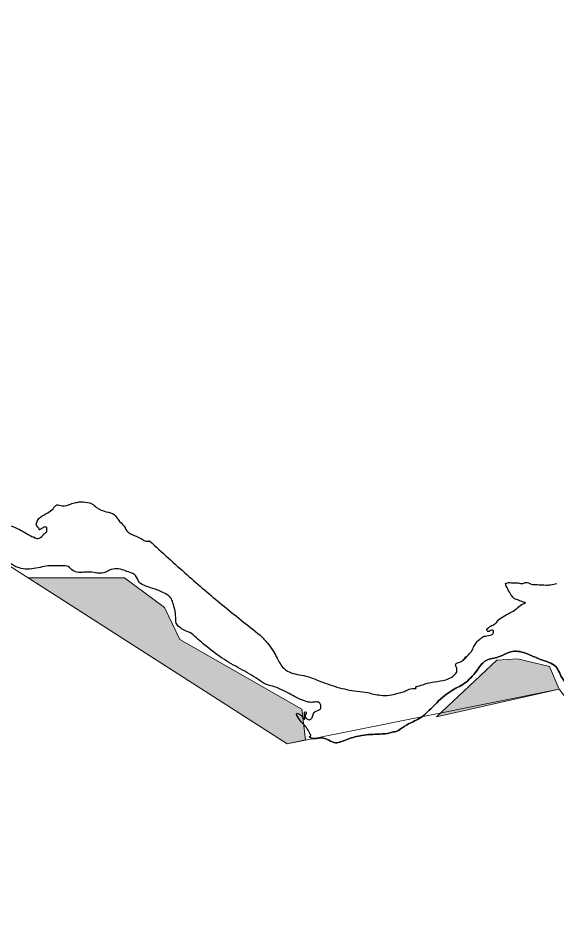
# Model space of a CAD drawing. Extents: x 553962 to 842807, y 8883888 to 9032388.
# Drawn here: x 814508 to 816524, y 9006789 to 9010164 of the extents above; entities that cross this region are included whole.
import ezdxf

# ---------------------------------------------------------------- set-up
doc = ezdxf.new("R2010")
doc.units = 0
doc.header["$LTSCALE"] = 200
for name, color, linetype, lineweight in [('23', 7, 'Continuous', 13), ('40', 7, 'Continuous', 25), ('8', 7, 'Continuous', 13)]:
    doc.layers.add(name, color=color, linetype=linetype, lineweight=lineweight)

msp = doc.modelspace()

# ---------------------------------------------------------------- hatches: boundary and pattern name
at = {"layer": '8'}
for points in [[(814546.6, 9008068.9), (814906.8, 9008068.9), (815055.7, 9007958.3), (815113.4, 9007838.2), (815569.7, 9007578.6), (815584.2, 9007463.3), (815515.7, 9007448.2)], [(816074.1, 9007549.8), (816299.9, 9007761.3), (816376.8, 9007766.1), (816496.9, 9007737.2), (816533.3, 9007652.9)]]:
    msp.add_hatch(color=256, dxfattribs=at).paths.add_polyline_path(points)

# ---------------------------------------------------------------- linework, layer by layer
at = {"layer": '23'}
for p, q in [((814567.7, 9008221.4), (814570.6, 9008220.4)), ((816343.2, 9008052.1), (816332.5, 9008048.7)), ((816406.5, 9007975), (816393.9, 9007970.9)), ((816193.7, 9007780.8), (816176.6, 9007763.2))]:
    msp.add_line(p, q, dxfattribs=at)
for points in [[(814570.6, 9008220.4), (814566.7, 9008221.8), (814513.8, 9008250.4), (814446.1, 9008275), (814404.5, 9008304.6), (814365, 9008338.9), (814359.9, 9008329.7), (814337.3, 9008339.9), (814319.9, 9008355.2), (814281.9, 9008406.9), (814253.8, 9008451.9)], [(815000.2, 9008207.9), (814995.3, 9008206.4), (814965.5, 9008218.2), (814935.7, 9008231), (814920.3, 9008240.2), (814904.9, 9008262.2), (814882.9, 9008287.2), (814868, 9008306.7), (814838.2, 9008316.9), (814801.8, 9008333.2), (814784.3, 9008346.6), (814751.5, 9008353.7), (814738.6, 9008353.7), (814724.8, 9008350.7), (814704.3, 9008345.5), (814673.5, 9008339.4), (814654, 9008342.5), (814639.1, 9008328.1), (814599.1, 9008301), (814578, 9008277), (814578, 9008263.7), (814587.2, 9008252), (814587.2, 9008250.4), (814597, 9008253.5), (814608.3, 9008259.6), (814613.9, 9008259.6), (814616, 9008250.9), (814616, 9008242.7), (814608.3, 9008235.6), (814601.1, 9008227.9), (814582.6, 9008216.2), (814567.7, 9008221.4)], [(815414.7, 9007854.4), (815272, 9007968.8), (815140.8, 9008080.9), (815000.2, 9008207.9)], [(816332.5, 9008048.7), (816332, 9008047.5), (816332.5, 9008045.5), (816333, 9008042.5), (816337.6, 9008033.8), (816343.7, 9008020.7), (816350.9, 9008009), (816363.1, 9007993.3), (816376.4, 9007986.7), (816393.2, 9007981.1), (816406.5, 9007975)], [(816524.5, 9008048.7), (816499.9, 9008043), (816483.6, 9008042.5), (816449.9, 9008044), (816427.9, 9008046), (816408.5, 9008052.1), (816396.3, 9008048.5), (816378.9, 9008050.1), (816364.1, 9008050.1), (816343.2, 9008052.1)], [(816393.9, 9007970.9), (816355.5, 9007942.1), (816327.9, 9007927.4), (816306, 9007911.7), (816291.7, 9007897), (816276.3, 9007888.8), (816268.2, 9007882.8), (816262.6, 9007876.7), (816265.6, 9007868.1), (816271.2, 9007869.1), (816276.3, 9007872.1), (816284, 9007874.1), (816287.6, 9007867), (816268.7, 9007853.3), (816246.8, 9007848.8), (816234.5, 9007838.2), (816219.2, 9007821.9), (816218.7, 9007820.4), (816213.6, 9007812.3), (816204.9, 9007794), (816198.8, 9007788), (816193.7, 9007780.8)], [(815864.8, 9007630.4), (815838.8, 9007634), (815816.3, 9007640.1), (815776.4, 9007645.2), (815701.2, 9007660.9), (815631.1, 9007685.3), (815585, 9007702), (815522.6, 9007717.3), (815498.1, 9007735), (815485.8, 9007753.3), (815474.6, 9007774.7), (815460.2, 9007800), (815441.3, 9007825.4), (815414.7, 9007854.4)], [(816176.6, 9007763.2), (816161.6, 9007754.3), (816145.7, 9007746.2), (816149.3, 9007732), (816148.8, 9007715.7), (816134.5, 9007700.5), (816108.9, 9007688.3), (816066.4, 9007680.2), (816031.1, 9007672.6), (816009.6, 9007665.5), (815996.8, 9007658.9), (815997.4, 9007657.8), (815984.1, 9007655.3), (815961.6, 9007648.2), (815944.7, 9007641.1), (815925.2, 9007636.5), (815898.1, 9007629.9), (815864.8, 9007630.4)]]:
    msp.add_spline(points, degree=3, dxfattribs=at)
at = {"layer": '40'}
for p, q in [((814570.6, 9008220.4), (814567.7, 9008221.4)), ((814570.6, 9008220.4), (814567.7, 9008221.4)), ((816332.5, 9008048.7), (816343.2, 9008052.1)), ((816332.5, 9008048.7), (816343.2, 9008052.1)), ((816393.9, 9007970.9), (816406.5, 9007975)), ((816393.9, 9007970.9), (816406.5, 9007975)), ((816176.6, 9007763.2), (816193.7, 9007780.8)), ((816176.6, 9007763.2), (816193.7, 9007780.8)), ((815607.3, 9007467.8), (815597.9, 9007474.9)), ((815607.3, 9007467.8), (815597.9, 9007474.9))]:
    msp.add_line(p, q, dxfattribs=at)
for points in [[(814253.8, 9008451.9), (814281.9, 9008406.9), (814319.9, 9008355.2), (814337.3, 9008339.9), (814359.9, 9008329.7), (814365, 9008338.9), (814404.5, 9008304.6), (814446.1, 9008275), (814513.8, 9008250.4), (814566.7, 9008221.8), (814570.6, 9008220.4)], [(814253.8, 9008451.9), (814281.9, 9008406.9), (814319.9, 9008355.2), (814337.3, 9008339.9), (814359.9, 9008329.7), (814365, 9008338.9), (814404.5, 9008304.6), (814446.1, 9008275), (814513.8, 9008250.4), (814566.7, 9008221.8), (814570.6, 9008220.4)], [(815157.3, 9007861.5), (815129.7, 9007873.8), (815100, 9007900.4), (815098, 9007921.9), (815095.9, 9007944.5), (815088.8, 9007972.1), (815082.1, 9007990.5), (815066.8, 9008005.9), (815044.6, 9008017.3), (815035.4, 9008022.2), (815020.7, 9008026.4), (814986.5, 9008038.6), (814961.1, 9008053.8), (814948.1, 9008078.1), (814933.8, 9008087.3), (814909.7, 9008095.5), (814884.7, 9008102.6), (814857, 9008100.6), (814843.2, 9008094.4), (814822.2, 9008086.8), (814783.9, 9008090.3), (814754.7, 9008090.3), (814734.2, 9008089.8), (814713.3, 9008096.5), (814695.9, 9008111.3), (814672.9, 9008114.4), (814629.4, 9008114.4), (814567.5, 9008104.2), (814534.7, 9008102.1), (814505, 9008109.3), (814487.2, 9008117.5), (814466.2, 9008139), (814444.7, 9008171.2), (814419.6, 9008195.3), (814378.7, 9008229.1), (814353.1, 9008251.1), (814334.2, 9008252.6), (814327, 9008252.6), (814312.7, 9008253.6), (814293.8, 9008258.2), (814267.7, 9008267.5), (814266.7, 9008270), (814248.2, 9008294.1), (814238.5, 9008303.3), (814225.2, 9008312), (814224.2, 9008311.5), (814148.1, 9008396.3)], [(815157.3, 9007861.5), (815129.7, 9007873.8), (815100, 9007900.4), (815098, 9007921.9), (815095.9, 9007944.5), (815088.8, 9007972.1), (815082.1, 9007990.5), (815066.8, 9008005.9), (815044.6, 9008017.3), (815035.4, 9008022.2), (815020.7, 9008026.4), (814986.5, 9008038.6), (814961.1, 9008053.8), (814948.1, 9008078.1), (814933.8, 9008087.3), (814909.7, 9008095.5), (814884.7, 9008102.6), (814857, 9008100.6), (814843.2, 9008094.4), (814822.2, 9008086.8), (814783.9, 9008090.3), (814754.7, 9008090.3), (814734.2, 9008089.8), (814713.3, 9008096.5), (814695.9, 9008111.3), (814672.9, 9008114.4), (814629.4, 9008114.4), (814567.5, 9008104.2), (814534.7, 9008102.1), (814505, 9008109.3), (814487.2, 9008117.5), (814466.2, 9008139), (814444.7, 9008171.2), (814419.6, 9008195.3), (814378.7, 9008229.1), (814353.1, 9008251.1), (814334.2, 9008252.6), (814327, 9008252.6), (814312.7, 9008253.6), (814293.8, 9008258.2), (814267.7, 9008267.5), (814266.7, 9008270), (814248.2, 9008294.1), (814238.5, 9008303.3), (814225.2, 9008312), (814224.2, 9008311.5), (814148.1, 9008396.3)], [(814567.7, 9008221.4), (814582.6, 9008216.2), (814601.1, 9008227.9), (814608.3, 9008235.6), (814616, 9008242.7), (814616, 9008250.9), (814613.9, 9008259.6), (814608.3, 9008259.6), (814597, 9008253.5), (814587.2, 9008250.4), (814587.2, 9008252), (814578, 9008263.7), (814578, 9008277), (814599.1, 9008301), (814639.1, 9008328.1), (814654, 9008342.5), (814673.5, 9008339.4), (814704.3, 9008345.5), (814724.8, 9008350.7), (814738.6, 9008353.7), (814751.5, 9008353.7), (814784.3, 9008346.6), (814801.8, 9008333.2), (814838.2, 9008316.9), (814868, 9008306.7), (814882.9, 9008287.2), (814904.9, 9008262.2), (814920.3, 9008240.2), (814935.7, 9008231), (814965.5, 9008218.2), (814995.3, 9008206.4), (815000.2, 9008207.9)], [(814567.7, 9008221.4), (814582.6, 9008216.2), (814601.1, 9008227.9), (814608.3, 9008235.6), (814616, 9008242.7), (814616, 9008250.9), (814613.9, 9008259.6), (814608.3, 9008259.6), (814597, 9008253.5), (814587.2, 9008250.4), (814587.2, 9008252), (814578, 9008263.7), (814578, 9008277), (814599.1, 9008301), (814639.1, 9008328.1), (814654, 9008342.5), (814673.5, 9008339.4), (814704.3, 9008345.5), (814724.8, 9008350.7), (814738.6, 9008353.7), (814751.5, 9008353.7), (814784.3, 9008346.6), (814801.8, 9008333.2), (814838.2, 9008316.9), (814868, 9008306.7), (814882.9, 9008287.2), (814904.9, 9008262.2), (814920.3, 9008240.2), (814935.7, 9008231), (814965.5, 9008218.2), (814995.3, 9008206.4), (815000.2, 9008207.9)], [(815000.2, 9008207.9), (815140.8, 9008080.9), (815272, 9007968.8), (815414.7, 9007854.4)], [(815000.2, 9008207.9), (815140.8, 9008080.9), (815272, 9007968.8), (815414.7, 9007854.4)], [(816406.5, 9007975), (816393.2, 9007981.1), (816376.4, 9007986.7), (816363.1, 9007993.3), (816350.9, 9008009), (816343.7, 9008020.7), (816337.6, 9008033.8), (816333, 9008042.5), (816332.5, 9008045.5), (816332, 9008047.5), (816332.5, 9008048.7)], [(816406.5, 9007975), (816393.2, 9007981.1), (816376.4, 9007986.7), (816363.1, 9007993.3), (816350.9, 9008009), (816343.7, 9008020.7), (816337.6, 9008033.8), (816333, 9008042.5), (816332.5, 9008045.5), (816332, 9008047.5), (816332.5, 9008048.7)], [(816343.2, 9008052.1), (816364.1, 9008050.1), (816378.9, 9008050.1), (816396.3, 9008048.5), (816408.5, 9008052.1), (816427.9, 9008046), (816449.9, 9008044), (816483.6, 9008042.5), (816499.9, 9008043), (816524.5, 9008048.7)], [(816343.2, 9008052.1), (816364.1, 9008050.1), (816378.9, 9008050.1), (816396.3, 9008048.5), (816408.5, 9008052.1), (816427.9, 9008046), (816449.9, 9008044), (816483.6, 9008042.5), (816499.9, 9008043), (816524.5, 9008048.7)], [(816193.7, 9007780.8), (816198.8, 9007788), (816204.9, 9007794), (816213.6, 9007812.3), (816218.7, 9007820.4), (816219.2, 9007821.9), (816234.5, 9007838.2), (816246.8, 9007848.8), (816268.7, 9007853.3), (816287.6, 9007867), (816284, 9007874.1), (816276.3, 9007872.1), (816271.2, 9007869.1), (816265.6, 9007868.1), (816262.6, 9007876.7), (816268.2, 9007882.8), (816276.3, 9007888.8), (816291.7, 9007897), (816306, 9007911.7), (816327.9, 9007927.4), (816355.5, 9007942.1), (816393.9, 9007970.9)], [(816193.7, 9007780.8), (816198.8, 9007788), (816204.9, 9007794), (816213.6, 9007812.3), (816218.7, 9007820.4), (816219.2, 9007821.9), (816234.5, 9007838.2), (816246.8, 9007848.8), (816268.7, 9007853.3), (816287.6, 9007867), (816284, 9007874.1), (816276.3, 9007872.1), (816271.2, 9007869.1), (816265.6, 9007868.1), (816262.6, 9007876.7), (816268.2, 9007882.8), (816276.3, 9007888.8), (816291.7, 9007897), (816306, 9007911.7), (816327.9, 9007927.4), (816355.5, 9007942.1), (816393.9, 9007970.9)], [(815597.9, 9007474.9), (815603.5, 9007478.1), (815601.4, 9007484.7), (815598.9, 9007489.3), (815587.1, 9007509.6), (815561, 9007539.5), (815551.3, 9007562.9), (815560.5, 9007559.3), (815569.7, 9007551.7), (815580.5, 9007540.6), (815580.5, 9007549.7), (815583.5, 9007568), (815585, 9007567.5), (815586.1, 9007562.4), (815582.5, 9007554.3), (815585, 9007546.1), (815594.2, 9007539), (815600.9, 9007539), (815608.1, 9007547.2), (815613.7, 9007561.4), (815619.8, 9007569), (815621.9, 9007570), (815629.6, 9007572.5), (815639.8, 9007579.1), (815640.8, 9007592.8), (815635.7, 9007602), (815620.8, 9007605), (815606.5, 9007603.5), (815579.9, 9007608.6), (815522.1, 9007636.5), (815460.2, 9007664), (815437.2, 9007670.5), (815406, 9007689.8), (815339.5, 9007728.9), (815272.5, 9007768.6), (815207.5, 9007817.3), (815157.3, 9007861.5)], [(815597.9, 9007474.9), (815603.5, 9007478.1), (815601.4, 9007484.7), (815598.9, 9007489.3), (815587.1, 9007509.6), (815561, 9007539.5), (815551.3, 9007562.9), (815560.5, 9007559.3), (815569.7, 9007551.7), (815580.5, 9007540.6), (815580.5, 9007549.7), (815583.5, 9007568), (815585, 9007567.5), (815586.1, 9007562.4), (815582.5, 9007554.3), (815585, 9007546.1), (815594.2, 9007539), (815600.9, 9007539), (815608.1, 9007547.2), (815613.7, 9007561.4), (815619.8, 9007569), (815621.9, 9007570), (815629.6, 9007572.5), (815639.8, 9007579.1), (815640.8, 9007592.8), (815635.7, 9007602), (815620.8, 9007605), (815606.5, 9007603.5), (815579.9, 9007608.6), (815522.1, 9007636.5), (815460.2, 9007664), (815437.2, 9007670.5), (815406, 9007689.8), (815339.5, 9007728.9), (815272.5, 9007768.6), (815207.5, 9007817.3), (815157.3, 9007861.5)], [(815414.7, 9007854.4), (815441.3, 9007825.4), (815460.2, 9007800), (815474.6, 9007774.7), (815485.8, 9007753.3), (815498.1, 9007735), (815522.6, 9007717.3), (815585, 9007702), (815631.1, 9007685.3), (815701.2, 9007660.9), (815776.4, 9007645.2), (815816.3, 9007640.1), (815838.8, 9007634), (815864.8, 9007630.4)], [(815414.7, 9007854.4), (815441.3, 9007825.4), (815460.2, 9007800), (815474.6, 9007774.7), (815485.8, 9007753.3), (815498.1, 9007735), (815522.6, 9007717.3), (815585, 9007702), (815631.1, 9007685.3), (815701.2, 9007660.9), (815776.4, 9007645.2), (815816.3, 9007640.1), (815838.8, 9007634), (815864.8, 9007630.4)], [(815607.3, 9007467.8), (815624.4, 9007468.5), (815639.8, 9007471), (815670.5, 9007461.8), (815696.6, 9007452.2), (815716, 9007456.3), (815742.6, 9007465.9), (815794.8, 9007479.6), (815861.3, 9007484.7), (815899.7, 9007489.3), (815917, 9007493.3), (815917.6, 9007493.3), (815938, 9007503), (815969.2, 9007522.8), (816014.2, 9007546.1), (816045.4, 9007572.5), (816104.8, 9007628.9), (816133.4, 9007648.7), (816184.6, 9007679.2), (816228.1, 9007727.4), (816259.8, 9007760.4), (816305.3, 9007773.6), (816338.1, 9007787.8), (816365.2, 9007794.5), (816419.4, 9007782.8), (816462.9, 9007764), (816519.7, 9007737.1), (816546.2, 9007690.9), (816562.6, 9007670), (816603.5, 9007595.9), (816629.6, 9007545.6), (816657.3, 9007488.8), (816667.5, 9007456.8), (816689, 9007418.2), (816729.4, 9007381.1), (816767.2, 9007344.1), (816805.1, 9007297.3), (816816.8, 9007280.6), (816837.3, 9007266.9), (816856.8, 9007260.8), (816904.8, 9007223.7), (816938.6, 9007184.1), (816950.4, 9007168.8), (816965.7, 9007152.1), (816992.3, 9007130.8), (817010.7, 9007123.2), (817027.6, 9007117.6), (817047.6, 9007102.3), (817060.9, 9007045.5), (817055.2, 9007014), (817054.2, 9006980.5), (817072.1, 9006962.7), (817094.6, 9006957.1), (817110, 9006949.5), (817111.5, 9006897.2), (817098.7, 9006855), (817108.4, 9006832.2), (817135.6, 9006806.8), (817126.8, 9006765.2), (817105.9, 9006723), (817093.1, 9006680.4), (817114.1, 9006653), (817094.6, 9006627.6), (817090.5, 9006618.4), (817068, 9006580.3), (817046, 9006537.2), (817027.6, 9006479.3), (817022.5, 9006437.6), (817022, 9006418.3), (817018.9, 9006392.5), (817016.4, 9006369.1), (817030.7, 9006322.9), (817043.5, 9006287.3), (817057.3, 9006254.8), (817074.7, 9006215.7), (817093.6, 9006167.5), (817102.8, 9006124.3), (817111.5, 9006082.2), (817136.6, 9006030.4), (817155.5, 9005993.3), (817175.5, 9005960.3)], [(817175.5, 9005960.3), (817155.5, 9005993.3), (817136.6, 9006030.4), (817111.5, 9006082.2), (817102.8, 9006124.3), (817093.6, 9006167.5), (817074.7, 9006215.7), (817057.3, 9006254.8), (817043.5, 9006287.3), (817030.7, 9006322.9), (817016.4, 9006369.1), (817018.9, 9006392.5), (817022, 9006418.3), (817022.5, 9006437.6), (817027.6, 9006479.3), (817046, 9006537.2), (817068, 9006580.3), (817090.5, 9006618.4), (817094.6, 9006627.6), (817114.1, 9006653), (817093.1, 9006680.4), (817105.9, 9006723), (817126.8, 9006765.2), (817135.6, 9006806.8), (817108.4, 9006832.2), (817098.7, 9006855), (817111.5, 9006897.2), (817110, 9006949.5), (817094.6, 9006957.1), (817072.1, 9006962.7), (817054.2, 9006980.5), (817055.2, 9007014), (817060.9, 9007045.5), (817047.6, 9007102.3), (817027.6, 9007117.6), (817010.7, 9007123.2), (816992.3, 9007130.8), (816965.7, 9007152.1), (816950.4, 9007168.8), (816938.6, 9007184.1), (816904.8, 9007223.7), (816856.8, 9007260.8), (816837.3, 9007266.8), (816816.8, 9007280.6), (816805.1, 9007297.3), (816767.2, 9007344.1), (816729.4, 9007381.1), (816689, 9007418.2), (816667.5, 9007456.8), (816657.3, 9007488.8), (816629.6, 9007545.6), (816603.5, 9007595.9), (816562.6, 9007670), (816546.2, 9007690.9), (816519.7, 9007737.1), (816462.9, 9007764), (816419.4, 9007782.8), (816365.2, 9007794.5), (816338.1, 9007787.8), (816305.3, 9007773.6), (816259.8, 9007760.4), (816228.1, 9007727.4), (816184.6, 9007679.2), (816133.4, 9007648.7), (816104.8, 9007628.9), (816045.4, 9007572.5), (816014.2, 9007546.1), (815969.2, 9007522.8), (815938, 9007503), (815917.6, 9007493.3), (815917, 9007493.3), (815899.7, 9007489.3), (815861.3, 9007484.7), (815794.8, 9007479.6), (815742.6, 9007465.9), (815716, 9007456.3), (815696.6, 9007452.2), (815670.5, 9007461.8), (815639.8, 9007471), (815624.4, 9007468.5), (815607.3, 9007467.8)], [(817175.5, 9005960.3), (817155.5, 9005993.3), (817136.6, 9006030.4), (817111.5, 9006082.2), (817102.8, 9006124.3), (817093.6, 9006167.5), (817074.7, 9006215.7), (817057.3, 9006254.8), (817043.5, 9006287.3), (817030.7, 9006322.9), (817016.4, 9006369.1), (817018.9, 9006392.5), (817022, 9006418.3), (817022.5, 9006437.6), (817027.6, 9006479.3), (817046, 9006537.2), (817068, 9006580.3), (817090.5, 9006618.4), (817094.6, 9006627.6), (817114.1, 9006653), (817093.1, 9006680.4), (817105.9, 9006723), (817126.8, 9006765.2), (817135.6, 9006806.8), (817108.4, 9006832.2), (817098.7, 9006855), (817111.5, 9006897.2), (817110, 9006949.5), (817094.6, 9006957.1), (817072.1, 9006962.7), (817054.2, 9006980.5), (817055.2, 9007014), (817060.9, 9007045.5), (817047.6, 9007102.3), (817027.6, 9007117.6), (817010.7, 9007123.2), (816992.3, 9007130.8), (816965.7, 9007152.1), (816950.4, 9007168.8), (816938.6, 9007184.1), (816904.8, 9007223.7), (816856.8, 9007260.8), (816837.3, 9007266.8), (816816.8, 9007280.6), (816805.1, 9007297.3), (816767.2, 9007344.1), (816729.4, 9007381.1), (816689, 9007418.2), (816667.5, 9007456.8), (816657.3, 9007488.8), (816629.6, 9007545.6), (816603.5, 9007595.9), (816562.6, 9007670), (816546.2, 9007690.9), (816519.7, 9007737.1), (816462.9, 9007764), (816419.4, 9007782.8), (816365.2, 9007794.5), (816338.1, 9007787.8), (816305.3, 9007773.6), (816259.8, 9007760.4), (816228.1, 9007727.4), (816184.6, 9007679.2), (816133.4, 9007648.7), (816104.8, 9007628.9), (816045.4, 9007572.5), (816014.2, 9007546.1), (815969.2, 9007522.8), (815938, 9007503), (815917.6, 9007493.3), (815917, 9007493.3), (815899.7, 9007489.3), (815861.3, 9007484.7), (815794.8, 9007479.6), (815742.6, 9007465.9), (815716, 9007456.3), (815696.6, 9007452.2), (815670.5, 9007461.8), (815639.8, 9007471), (815624.4, 9007468.5), (815607.3, 9007467.8)], [(815864.8, 9007630.4), (815898.1, 9007629.9), (815925.2, 9007636.5), (815944.7, 9007641.1), (815961.6, 9007648.2), (815984.1, 9007655.3), (815997.4, 9007657.8), (815996.8, 9007658.9), (816009.6, 9007665.5), (816031.1, 9007672.6), (816066.4, 9007680.2), (816108.9, 9007688.3), (816134.5, 9007700.5), (816148.8, 9007715.7), (816149.3, 9007732), (816145.7, 9007746.2), (816161.6, 9007754.3), (816176.6, 9007763.2)], [(815864.8, 9007630.4), (815898.1, 9007629.9), (815925.2, 9007636.5), (815944.7, 9007641.1), (815961.6, 9007648.2), (815984.1, 9007655.3), (815997.4, 9007657.8), (815996.8, 9007658.9), (816009.6, 9007665.5), (816031.1, 9007672.6), (816066.4, 9007680.2), (816108.9, 9007688.3), (816134.5, 9007700.5), (816148.8, 9007715.7), (816149.3, 9007732), (816145.7, 9007746.2), (816161.6, 9007754.3), (816176.6, 9007763.2)], [(816172.8, 9007761), (816188, 9007776.8), (816193.7, 9007780.8)]]:
    msp.add_spline(points, degree=3, dxfattribs=at)
at = {"layer": '8'}
msp.add_lwpolyline([(808377.7, 9010563.3), (809850.1, 9009515.2), (811418.9, 9009112.2), (812073.9, 9007895), (813618, 9007052.4), (815017.3, 9006165.1), (815647.7, 9005849.8), (816238.1, 9004945.9), (818143.3, 9004061.6), (818537.2, 9004542.2), (817547.7, 9005714.9), (817153.7, 9005926.4), (816987.9, 9006301.6), (817048.1, 9006993.4), (816533.3, 9007652.9), (815515.7, 9007448.2), (813392.5, 9008808.3), (812552.7, 9010576.4)], dxfattribs=at)
for points in [[(814546.6, 9008068.9), (814906.8, 9008068.9), (815055.7, 9007958.3), (815113.4, 9007838.2), (815569.7, 9007578.6), (815584.2, 9007463.3), (815515.7, 9007448.2)], [(816074.1, 9007549.8), (816299.9, 9007761.3), (816376.8, 9007766.1), (816496.9, 9007737.2), (816533.3, 9007652.9)]]:
    msp.add_lwpolyline(points, close=True, dxfattribs=at)

doc.saveas('drawing.dxf')
